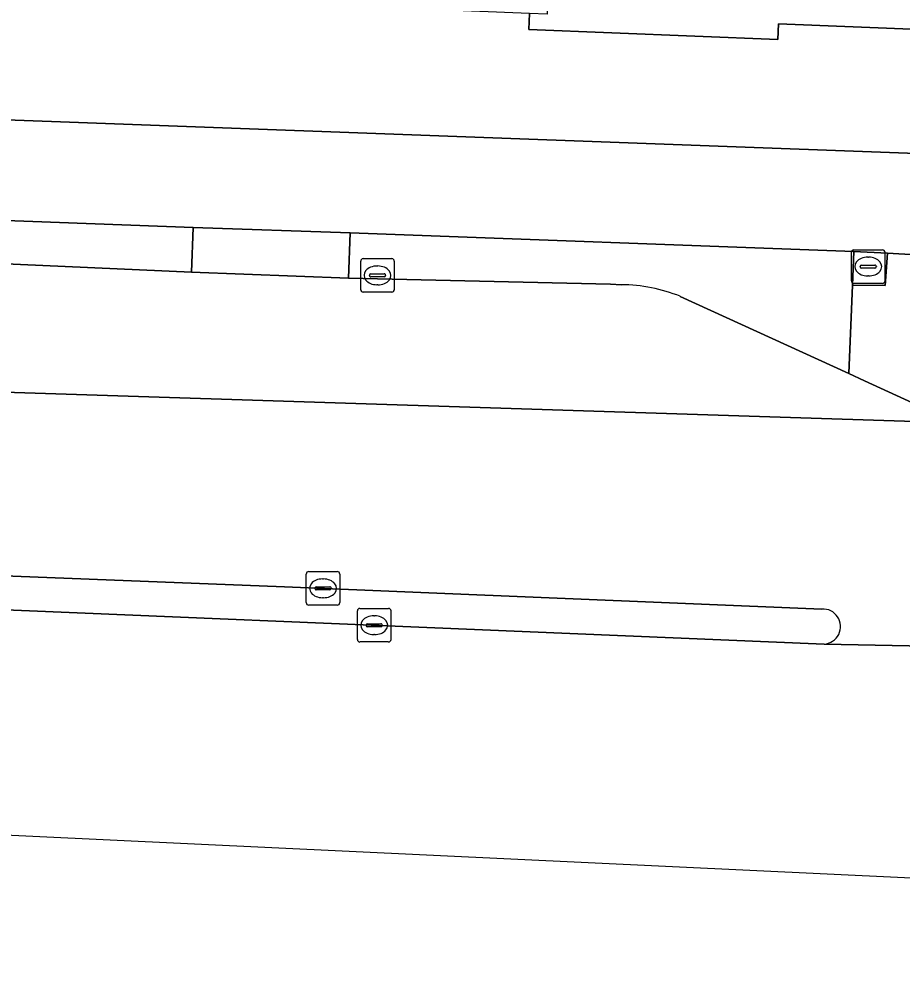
# Model space of a CAD drawing. Extents: x 160732 to 162107, y 387428 to 388479.
# Drawn here: x 161656.3 to 161682.63, y 387446.76 to 387475.05 of the extents above; entities that cross this region are included whole.
import ezdxf

# ---------------------------------------------------------------- set-up
doc = ezdxf.new("R2010")
doc.units = 0
for name, color, linetype in [('IMGEO_Berm_groen', 7, 'Continuous'), ('IMGEO_Fietspad_gesloten', 7, 'Continuous'), ('IMGEO_Kolk', 7, 'Continuous'), ('IMGEO_Pand', 7, 'Continuous'), ('IMGEO_Parkeervlak_open', 7, 'Continuous'), ('IMGEO_Rijbaan_lokaal_gesloten', 7, 'Continuous'), ('IMGEO_Rijbaan_lokaal_open', 7, 'Continuous'), ('IMGEO_Verkeerseiland_open', 7, 'Continuous'), ('IMGEO_Voetpad_open', 7, 'Continuous')]:
    doc.layers.add(name, color=color, linetype=linetype)

msp = doc.modelspace()

# ---------------------------------------------------------------- linework, layer by layer
at = {"layer": 'IMGEO_Berm_groen'}
msp.add_lwpolyline([(161685.959, 387467.849), (161682.198, 387468.072), (161682.13, 387467.104), (161681.156, 387467.113), (161681.044, 387464.478), (161681.514, 387464.263), (161684.254, 387463.007), (161689.443, 387460.628)], dxfattribs=at)
at = {"layer": 'IMGEO_Fietspad_gesloten'}
for points in [[(161683.334, 387471.031), (161645.965, 387472.409)], [(161645.537, 387469.426), (161661.494, 387468.834), (161666.172, 387468.677), (161681.201, 387468.115), (161682.198, 387468.072), (161685.959, 387467.849)]]:
    msp.add_lwpolyline(points, dxfattribs=at)
at = {"layer": 'IMGEO_Kolk'}
for p, q in [((161681.126, 387467.241), (161681.126, 387468.093)), ((161681.201, 387468.167), (161682.053, 387468.167)), ((161682.127, 387468.093), (161682.127, 387467.241)), ((161666.49, 387466.979), (161666.49, 387467.831)), ((161666.565, 387467.905), (161667.417, 387467.905)), ((161667.491, 387467.831), (161667.491, 387466.979)), ((161681.428, 387467.71), (161681.826, 387467.71)), ((161681.614, 387467.947), (161681.639, 387467.947)), ((161666.792, 387467.448), (161667.19, 387467.448)), ((161666.978, 387467.685), (161667.003, 387467.685)), ((161681.385, 387467.661), (161681.385, 387467.673)), ((161681.823, 387467.624), (161681.425, 387467.624)), ((161681.869, 387467.673), (161681.869, 387467.661)), ((161666.749, 387467.399), (161666.749, 387467.411)), ((161667.187, 387467.362), (161666.789, 387467.362)), ((161667.233, 387467.411), (161667.233, 387467.399)), ((161682.053, 387467.167), (161681.201, 387467.167)), ((161681.637, 387467.387), (161681.612, 387467.387)), ((161667.417, 387466.905), (161666.565, 387466.905)), ((161667.001, 387467.125), (161666.976, 387467.125)), ((161664.866, 387457.649), (161664.866, 387458.501)), ((161664.941, 387458.575), (161665.793, 387458.575)), ((161665.867, 387458.501), (161665.867, 387457.649)), ((161665.125, 387458.069), (161665.125, 387458.081)), ((161665.168, 387458.118), (161665.566, 387458.118)), ((161665.354, 387458.355), (161665.379, 387458.355)), ((161665.609, 387458.081), (161665.609, 387458.069)), ((161665.563, 387458.032), (161665.165, 387458.032)), ((161665.793, 387457.575), (161664.941, 387457.575)), ((161665.377, 387457.795), (161665.352, 387457.795)), ((161666.393, 387456.549), (161666.393, 387457.401)), ((161666.468, 387457.475), (161667.32, 387457.475)), ((161666.881, 387457.255), (161666.906, 387457.255)), ((161667.394, 387457.401), (161667.394, 387456.549)), ((161666.652, 387456.969), (161666.652, 387456.981)), ((161666.695, 387457.018), (161667.093, 387457.018)), ((161667.136, 387456.981), (161667.136, 387456.969)), ((161667.09, 387456.932), (161666.692, 387456.932)), ((161666.904, 387456.695), (161666.879, 387456.695)), ((161667.32, 387456.475), (161666.468, 387456.475))]:
    msp.add_line(p, q, dxfattribs=at)
for points in [[(161681.126, 387467.241), (161681.126, 387468.093)], [(161681.201, 387468.167), (161682.053, 387468.167)], [(161682.127, 387468.093), (161682.127, 387467.241)], [(161666.49, 387466.979), (161666.49, 387467.831)], [(161666.565, 387467.905), (161667.417, 387467.905)], [(161667.491, 387467.831), (161667.491, 387466.979)], [(161682.053, 387467.167), (161681.201, 387467.167)], [(161667.417, 387466.905), (161666.565, 387466.905)], [(161664.866, 387457.649), (161664.866, 387458.501)], [(161664.941, 387458.575), (161665.793, 387458.575)], [(161665.867, 387458.501), (161665.867, 387457.649)], [(161665.793, 387457.575), (161664.941, 387457.575)], [(161666.393, 387456.549), (161666.393, 387457.401)], [(161666.468, 387457.475), (161667.32, 387457.475)], [(161667.394, 387457.401), (161667.394, 387456.549)], [(161667.32, 387456.475), (161666.468, 387456.475)]]:
    msp.add_lwpolyline(points, dxfattribs=at)
for centre, radius, start, end in [((161681.203, 387468.091), 0.0765, 91.552, 178.448), ((161681.203, 387468.091), 0.0765, 91.552, 178.448), ((161682.051, 387468.091), 0.0765, 1.552, 88.448), ((161682.051, 387468.091), 0.0765, 1.552, 88.448), ((161666.567, 387467.829), 0.0765, 91.552, 178.448), ((161666.567, 387467.829), 0.0765, 91.552, 178.448), ((161667.415, 387467.829), 0.0765, 1.552, 88.448), ((161667.415, 387467.829), 0.0765, 1.552, 88.448), ((161681.425, 387467.67), 0.0403, 85.8775, 175.7526), ((161681.83, 387467.672), 0.0386, 1.7309, 96.639), ((161666.789, 387467.408), 0.0403, 85.8775, 175.7526), ((161667.194, 387467.41), 0.0386, 1.7309, 96.639), ((161681.422, 387467.66), 0.0366, 178.938, 274.7102), ((161681.826, 387467.667), 0.043, 264.8664, 352.4533), ((161666.786, 387467.398), 0.0366, 178.938, 274.7102), ((161667.19, 387467.405), 0.043, 264.8664, 352.4533), ((161681.203, 387467.243), 0.0765, 181.552, 268.448), ((161681.203, 387467.243), 0.0765, 181.552, 268.448), ((161682.051, 387467.243), 0.0765, 271.552, 358.448), ((161682.051, 387467.243), 0.0765, 271.552, 358.448), ((161666.567, 387466.981), 0.0765, 181.552, 268.448), ((161666.567, 387466.981), 0.0765, 181.552, 268.448), ((161667.415, 387466.981), 0.0765, 271.552, 358.448), ((161667.415, 387466.981), 0.0765, 271.552, 358.448), ((161664.943, 387458.499), 0.0765, 91.552, 178.448), ((161664.943, 387458.499), 0.0765, 91.552, 178.448), ((161665.791, 387458.499), 0.0765, 1.552, 88.448), ((161665.791, 387458.499), 0.0765, 1.552, 88.448), ((161665.165, 387458.078), 0.0403, 85.8775, 175.7526), ((161665.57, 387458.08), 0.0386, 1.7309, 96.639), ((161665.162, 387458.068), 0.0366, 178.938, 274.7102), ((161665.566, 387458.075), 0.043, 264.8664, 352.4533), ((161664.943, 387457.651), 0.0765, 181.552, 268.448), ((161664.943, 387457.651), 0.0765, 181.552, 268.448), ((161665.791, 387457.651), 0.0765, 271.552, 358.448), ((161665.791, 387457.651), 0.0765, 271.552, 358.448), ((161666.47, 387457.399), 0.0765, 91.552, 178.448), ((161666.47, 387457.399), 0.0765, 91.552, 178.448), ((161667.318, 387457.399), 0.0765, 1.552, 88.448), ((161667.318, 387457.399), 0.0765, 1.552, 88.448), ((161666.692, 387456.978), 0.0403, 85.8775, 175.7526), ((161666.689, 387456.968), 0.0366, 178.938, 274.7102), ((161667.093, 387456.975), 0.043, 264.8664, 352.4533), ((161667.097, 387456.98), 0.0386, 1.7309, 96.639), ((161666.47, 387456.551), 0.0765, 181.552, 268.448), ((161666.47, 387456.551), 0.0765, 181.552, 268.448), ((161667.318, 387456.551), 0.0765, 271.552, 358.448), ((161667.318, 387456.551), 0.0765, 271.552, 358.448)]:
    msp.add_arc(centre, radius, start, end, dxfattribs=at)
for centre, major_axis, ratio, start_param, end_param in [((161681.613, 387467.667), (-0.387, 0.002), 0.722429, 4.712389, 7.853982), ((161681.638, 387467.667), (-0.39, 0.002), 0.717154, 1.570796, 4.712389), ((161666.977, 387467.405), (-0.387, 0.002), 0.722429, 4.712389, 7.853982), ((161667.002, 387467.405), (-0.39, 0.002), 0.717154, 1.570796, 4.712389), ((161665.353, 387458.075), (-0.387, 0.002), 0.722429, 4.712389, 7.853982), ((161665.378, 387458.075), (-0.39, 0.002), 0.717154, 1.570796, 4.712389), ((161666.88, 387456.975), (-0.387, 0.002), 0.722429, 4.712389, 7.853982), ((161666.905, 387456.975), (-0.39, 0.002), 0.717154, 1.570796, 4.712389)]:
    msp.add_ellipse(centre, major_axis=major_axis, ratio=ratio, start_param=start_param, end_param=end_param, dxfattribs=at)
at = {"layer": 'IMGEO_Pand'}
msp.add_lwpolyline([(161708.375, 387473.257), (161712.42, 387473.094), (161712.43, 387473.308), (161713.647, 387500), (161713.785, 387503.026), (161714, 387508.358), (161714.969, 387532.359), (161721.014, 387532.115), (161721.406, 387541.852), (161715.362, 387542.111), (161701.885, 387542.655), (161693.293, 387543.003), (161688.264, 387543.206), (161675.758, 387543.711), (161674.816, 387543.749), (161673.156, 387502.607), (161673.05, 387500), (161672.049, 387475.19), (161671.52, 387475.215), (161671.5, 387474.74), (161678.931, 387474.44), (161678.95, 387474.908), (161708.394, 387473.72)], close=True, dxfattribs=at)
at = {"layer": 'IMGEO_Parkeervlak_open'}
for points in [[(161674.267, 387467.127), (161673.94, 387467.14), (161666.128, 387467.317), (161661.447, 387467.502), (161649.467, 387468.036), (161645.54, 387468.089), (161644.84, 387468.098), (161645.296, 387467.501)], [(161639.535, 387461.949), (161643.497, 387463.367), (161645.659, 387464.253), (161684.254, 387463.007), (161681.514, 387464.263), (161681.044, 387464.478), (161676.023, 387466.78)]]:
    msp.add_lwpolyline(points, dxfattribs=at)
msp.add_arc((161674.207, 387462.207), 4.921, 68.3425, 89.3013, dxfattribs=at)
at = {"layer": 'IMGEO_Rijbaan_lokaal_gesloten'}
for points in [[(161630.31, 387460.349), (161629.115, 387460.392), (161612.647, 387461.184), (161608.114, 387461.402), (161606.014, 387461.487), (161604.939, 387461.53), (161596.781, 387461.857), (161595.102, 387461.925), (161576.391, 387462.677), (161575.932, 387462.695), (161560.345, 387463.321), (161559.276, 387463.364), (161559.208, 387454.807), (161611.63, 387452.826), (161739.727, 387446.755)], [(161693.488, 387456.154), (161680.31, 387456.415), (161646.177, 387457.84)]]:
    msp.add_lwpolyline(points, dxfattribs=at)
at = {"layer": 'IMGEO_Rijbaan_lokaal_open'}
for points in [[(161689.443, 387460.628), (161684.254, 387463.007), (161645.659, 387464.253), (161643.497, 387463.367), (161645.618, 387458.434)], [(161646.226, 387458.83), (161664.215, 387458.124), (161680.245, 387457.457)], [(161680.31, 387456.415), (161693.488, 387456.154), (161739.56, 387455.993)]]:
    msp.add_lwpolyline(points, dxfattribs=at)
msp.add_arc((161680.278, 387456.936), 0.522, 273.5113, 93.6277, dxfattribs=at)
at = {"layer": 'IMGEO_Verkeerseiland_open'}
for points in [[(161661.494, 387468.834), (161645.537, 387469.426), (161645.54, 387468.089), (161649.467, 387468.036), (161661.447, 387467.502)], [(161682.198, 387468.072), (161681.201, 387468.115), (161681.156, 387467.113), (161682.13, 387467.104)]]:
    msp.add_lwpolyline(points, close=True, dxfattribs=at)
for points in [[(161681.201, 387468.115), (161666.172, 387468.677), (161666.128, 387467.317), (161673.94, 387467.14), (161674.267, 387467.127)], [(161676.023, 387466.78), (161681.044, 387464.478), (161681.156, 387467.113), (161681.201, 387468.115)], [(161680.245, 387457.457), (161664.215, 387458.124), (161646.226, 387458.83)], [(161645.618, 387458.434), (161645.612, 387458.389), (161645.609, 387458.344), (161645.611, 387458.299), (161645.617, 387458.255), (161645.626, 387458.21), (161645.64, 387458.167), (161645.657, 387458.126), (161645.678, 387458.086), (161645.703, 387458.048), (161645.73, 387458.012), (161645.761, 387457.98), (161645.795, 387457.95), (161645.831, 387457.923), (161645.869, 387457.899), (161645.91, 387457.879), (161645.952, 387457.863), (161645.995, 387457.85), (161646.039, 387457.841), (161646.084, 387457.837), (161646.129, 387457.836), (161646.177, 387457.84), (161680.31, 387456.415)]]:
    msp.add_lwpolyline(points, dxfattribs=at)
for centre, radius, start, end in [((161674.207, 387462.207), 4.921, 68.3425, 89.3013), ((161680.278, 387456.936), 0.522, 273.5113, 93.6277)]:
    msp.add_arc(centre, radius, start, end, dxfattribs=at)
at = {"layer": 'IMGEO_Voetpad_open'}
for points in [[(161678.95, 387474.908), (161678.931, 387474.44), (161671.5, 387474.74), (161671.52, 387475.215), (161632.746, 387476.78), (161632.726, 387476.278), (161632.236, 387476.298), (161632.097, 387476.303), (161631.136, 387476.342), (161631.144, 387476.549), (161626.572, 387476.733)], [(161721.267, 387467.198), (161715.188, 387468.127), (161708.271, 387469.435), (161708.375, 387473.257), (161708.394, 387473.72), (161678.95, 387474.908)], [(161645.965, 387472.409), (161683.334, 387471.031)]]:
    msp.add_lwpolyline(points, dxfattribs=at)
msp.add_lwpolyline([(161666.172, 387468.677), (161661.494, 387468.834), (161661.447, 387467.502), (161666.128, 387467.317)], close=True, dxfattribs=at)

doc.saveas('drawing.dxf')
